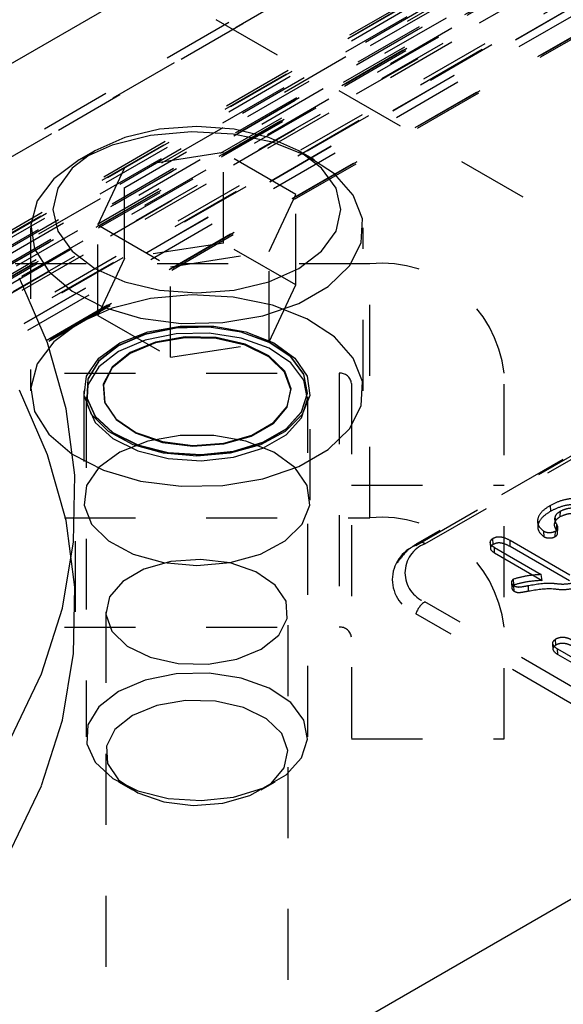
# Model space of a CAD drawing. Header units: inches. Extents: x 1907 to 2452, y -210 to -54.
# Tile 539 of 656: x 2009.503 to 2010.269, y -194.797 to -193.409. Entities that reach past the tile are written whole.
import ezdxf

# ---------------------------------------------------------------- set-up
doc = ezdxf.new("R2010")
doc.units = ezdxf.units.IN
doc.header["$LTSCALE"] = 0.5
doc.header["$MEASUREMENT"] = 0
doc.linetypes.add('HIDDEN', pattern=[0.225, 0.15, -0.075])
doc.layers.add('SID-M-H', color=4, linetype='HIDDEN')
doc.layers.add('SID-M-S', color=105, linetype='Continuous')

msp = doc.modelspace()

# ---------------------------------------------------------------- linework, layer by layer
at = {"layer": 'SID-M-H'}
for p, q in [((2012.98429, -195.25915), (1991.78034, -183.01837)), ((2011.18334, -192.6133), (2008.25719, -194.30253)), ((2011.20302, -192.61525), (2008.27687, -194.30448)), ((2008.24905, -194.31945), (2011.1752, -192.63022)), ((2011.1752, -192.7616), (2008.24081, -194.45559)), ((2010.92049, -192.88104), (2008.58202, -194.231)), ((2008.58793, -194.23159), (2010.92639, -192.88162)), ((2010.91805, -192.88595), (2008.57959, -194.23591)), ((2010.92346, -192.88934), (2008.585, -194.23931)), ((2010.94315, -192.89129), (2008.60468, -194.24126)), ((2008.61206, -194.24552), (2010.95052, -192.89555)), ((2008.57695, -194.2546), (2010.91541, -192.90463)), ((2010.97006, -192.90683), (2008.6316, -194.2568)), ((2008.5923, -194.27258), (2010.93076, -192.92261)), ((2010.93239, -192.91912), (2008.59393, -194.26908)), ((2010.93633, -192.91951), (2008.59787, -194.26947)), ((2008.63994, -194.27075), (2010.9784, -192.92078)), ((2008.62166, -194.28321), (2010.96012, -192.93324)), ((2010.97825, -192.94091), (2008.63979, -194.29087)), ((2010.90954, -192.95226), (2008.57107, -194.30222)), ((2008.57357, -194.29724), (2010.91204, -192.94727)), ((2008.57501, -194.30261), (2010.91347, -192.95265)), ((2008.57663, -194.29934), (2010.9151, -192.94938)), ((2010.96569, -192.94277), (2008.62722, -194.29274)), ((2011.02078, -192.95134), (2008.68232, -194.30131)), ((2011.02484, -192.94316), (2008.68637, -194.29313)), ((2008.69622, -194.2941), (2011.03468, -192.94413)), ((2010.93013, -192.96415), (2008.59167, -194.31411)), ((2010.98136, -192.98763), (2008.64289, -194.33759)), ((2008.64317, -194.33742), (2010.98163, -192.98745)), ((2008.64845, -194.3469), (2010.98692, -192.99693)), ((2008.67964, -194.3588), (2011.0181, -193.00884)), ((2011.01254, -193.01172), (2008.67408, -194.36169)), ((2008.67801, -194.36208), (2011.01648, -193.01211)), ((2009.70017, -193.56363), (2009.65118, -193.57535)), ((2009.75274, -193.55964), (2009.70017, -193.56363)), ((2009.80532, -193.56363), (2009.75274, -193.55964)), ((2009.85431, -193.57535), (2009.80532, -193.56363)), ((2009.65118, -193.57535), (2009.60911, -193.59398)), ((2009.68736, -193.57248), (2009.63344, -193.58595)), ((2009.74538, -193.56718), (2009.68736, -193.57248)), ((2009.80387, -193.57037), (2009.74538, -193.56718)), ((2009.85915, -193.58186), (2009.80387, -193.57037)), ((2009.89638, -193.59398), (2009.85431, -193.57535)), ((2009.63344, -193.58595), (2009.58702, -193.60674)), ((2009.90774, -193.60092), (2009.85915, -193.58186)), ((2009.58702, -193.60674), (2009.55101, -193.63354)), ((2009.60911, -193.59398), (2009.57683, -193.61827)), ((2009.60909, -193.59399), (2009.58699, -193.60676)), ((2009.7901, -193.59641), (2009.65068, -193.61798)), ((2009.89216, -193.65533), (2009.7901, -193.59641)), ((2009.7901, -193.724), (2009.7901, -193.59641)), ((2009.92866, -193.61827), (2009.89638, -193.59398)), ((2009.9185, -193.60676), (2009.8964, -193.59399)), ((2009.94659, -193.62636), (2009.90774, -193.60092)), ((2009.57683, -193.61827), (2009.55654, -193.64655)), ((2009.65068, -193.61798), (2009.61333, -193.69846)), ((2009.65068, -193.74556), (2009.65068, -193.61798)), ((2009.94895, -193.64655), (2009.92866, -193.61827)), ((2009.55101, -193.63354), (2009.52768, -193.66467)), ((2009.97326, -193.65658), (2009.94659, -193.62636)), ((2009.55654, -193.64655), (2009.54962, -193.6769)), ((2009.95587, -193.6769), (2009.94895, -193.64655)), ((2009.85481, -193.73582), (2009.89216, -193.65533)), ((2009.89216, -193.78292), (2009.89216, -193.65533)), ((2009.98608, -193.68968), (2009.97326, -193.65658)), ((2009.52768, -193.66467), (2009.51849, -193.69816)), ((2009.54962, -193.6769), (2009.55654, -193.70725)), ((2009.94895, -193.70725), (2009.95587, -193.6769)), ((2009.98423, -193.72358), (2009.98608, -193.68968)), ((2009.51837, -193.70241), (2009.51837, -193.93207)), ((2009.51849, -193.69816), (2009.52401, -193.73193)), ((2009.61333, -193.69846), (2009.71539, -193.75738)), ((2009.61333, -193.82605), (2009.61333, -193.69846)), ((2009.98712, -193.93207), (2009.98712, -193.70241)), ((2009.55654, -193.70725), (2009.57683, -193.73553)), ((2009.92866, -193.73553), (2009.94895, -193.70725)), ((2009.52401, -193.73193), (2009.54392, -193.76384)), ((2009.7901, -193.724), (2009.65068, -193.74556)), ((2009.89216, -193.78292), (2009.7901, -193.724)), ((2009.96784, -193.75615), (2009.98423, -193.72358)), ((2010.06156, -194.15018), (2010.78537, -193.73233)), ((2010.78828, -193.72908), (2010.06447, -194.14692)), ((2010.07432, -194.1479), (2010.79813, -193.73005)), ((2009.57683, -193.73553), (2009.60911, -193.75981)), ((2009.65068, -193.74556), (2009.61333, -193.82605)), ((2009.71539, -193.75738), (2009.85481, -193.73582)), ((2009.85481, -193.8634), (2009.85481, -193.73582)), ((2009.89638, -193.75981), (2009.92866, -193.73553)), ((2009.99674, -193.75311), (2009.36604, -193.75311)), ((2009.60911, -193.75981), (2009.65118, -193.77845)), ((2009.71539, -193.88497), (2009.71539, -193.75738)), ((2009.85431, -193.77845), (2009.89638, -193.75981)), ((2009.93794, -193.78534), (2009.96784, -193.75615)), ((2009.99674, -194.11103), (2009.99674, -193.75311)), ((2009.54236, -193.86473), (2009.5025, -193.77364)), ((2009.54392, -193.76384), (2009.57694, -193.79189)), ((2009.65118, -193.77845), (2009.70017, -193.79016)), ((2009.80532, -193.79016), (2009.85431, -193.77845)), ((2009.85481, -193.8634), (2009.89216, -193.78292)), ((2009.8964, -193.80932), (2009.93794, -193.78534)), ((2009.57694, -193.79189), (2009.62101, -193.81432)), ((2009.74538, -193.79683), (2009.68736, -193.80214)), ((2009.70017, -193.79016), (2009.75274, -193.79416)), ((2009.80387, -193.80002), (2009.74538, -193.79683)), ((2009.75274, -193.79416), (2009.80532, -193.79016)), ((2009.85915, -193.81151), (2009.80387, -193.80002)), ((2009.63344, -193.81561), (2009.58702, -193.83639)), ((2009.62101, -193.81432), (2009.67335, -193.82972)), ((2009.68736, -193.80214), (2009.63344, -193.81561)), ((2009.84583, -193.82659), (2009.8964, -193.80932)), ((2009.90774, -193.83057), (2009.85915, -193.81151)), ((2009.61333, -193.82605), (2009.71539, -193.88497)), ((2009.78941, -193.83605), (2009.84583, -193.82659)), ((2009.58702, -193.83639), (2009.55101, -193.86319)), ((2009.67335, -193.82972), (2009.73069, -193.83712)), ((2009.7237, -193.84344), (2009.67973, -193.85232)), ((2009.68354, -193.84911), (2009.72897, -193.84102)), ((2009.77024, -193.84243), (2009.7237, -193.84344)), ((2009.77024, -193.84275), (2009.7237, -193.84376)), ((2009.72897, -193.84102), (2009.77652, -193.84102)), ((2009.73069, -193.83712), (2009.78941, -193.83605)), ((2009.81523, -193.84939), (2009.77024, -193.84243)), ((2009.81523, -193.84971), (2009.77024, -193.84275)), ((2009.77652, -193.84102), (2009.82195, -193.84911)), ((2009.94659, -193.85602), (2009.90774, -193.83057)), ((2009.67973, -193.85232), (2009.64226, -193.86828)), ((2009.67973, -193.85264), (2009.64226, -193.86861)), ((2009.64426, -193.86457), (2009.68354, -193.84911)), ((2009.7237, -193.84376), (2009.67973, -193.85264)), ((2009.7237, -193.85201), (2009.67973, -193.86089)), ((2009.7363, -193.85622), (2009.69435, -193.86343)), ((2009.77024, -193.851), (2009.7237, -193.85201)), ((2009.78003, -193.85726), (2009.7363, -193.85622)), ((2009.81523, -193.85796), (2009.77024, -193.851)), ((2009.82081, -193.86645), (2009.78003, -193.85726)), ((2009.85466, -193.8637), (2009.81523, -193.84939)), ((2009.85466, -193.86402), (2009.81523, -193.84971)), ((2009.82195, -193.84911), (2009.86123, -193.86457)), ((2009.97326, -193.88623), (2009.94659, -193.85602)), ((2009.55101, -193.86319), (2009.52768, -193.89432)), ((2009.56851, -193.95747), (2009.54236, -193.86473)), ((2009.64226, -193.86828), (2009.6146, -193.88992)), ((2009.64226, -193.86861), (2009.6146, -193.89024)), ((2009.61461, -193.88603), (2009.64426, -193.86457)), ((2009.67973, -193.86089), (2009.64226, -193.87685)), ((2009.69435, -193.86343), (2009.65872, -193.87811)), ((2009.69447, -193.86481), (2009.65891, -193.87947)), ((2009.73633, -193.85762), (2009.69447, -193.86481)), ((2009.71539, -193.88497), (2009.85481, -193.8634)), ((2009.77998, -193.85866), (2009.73633, -193.85762)), ((2009.82067, -193.86783), (2009.77998, -193.85866)), ((2009.85466, -193.87227), (2009.81523, -193.85796)), ((2009.854, -193.88413), (2009.82067, -193.86783)), ((2009.85421, -193.88278), (2009.82081, -193.86645)), ((2009.88505, -193.88408), (2009.85466, -193.8637)), ((2009.88505, -193.8844), (2009.85466, -193.86402)), ((2009.86123, -193.86457), (2009.89088, -193.88603)), ((2009.64226, -193.87685), (2009.6146, -193.89849)), ((2009.65872, -193.87811), (2009.63329, -193.89868)), ((2009.65891, -193.87947), (2009.63353, -193.89999)), ((2009.87636, -193.90579), (2009.854, -193.88413)), ((2009.87661, -193.90449), (2009.85421, -193.88278)), ((2009.88505, -193.89265), (2009.85466, -193.87227)), ((2009.90367, -193.90872), (2009.88505, -193.88408)), ((2009.90367, -193.90904), (2009.88505, -193.8844)), ((2009.52768, -193.89432), (2009.51849, -193.92782)), ((2009.59724, -193.91158), (2009.61461, -193.88603)), ((2009.6146, -193.88992), (2009.59922, -193.9153)), ((2009.6146, -193.89024), (2009.59922, -193.91562)), ((2009.6146, -193.89849), (2009.59922, -193.92387)), ((2009.63329, -193.89868), (2009.6208, -193.92289)), ((2009.90367, -193.91729), (2009.88505, -193.89265)), ((2009.89088, -193.88603), (2009.90825, -193.91158)), ((2009.98608, -193.91933), (2009.97326, -193.88623)), ((2009.36604, -193.90743), (2009.95324, -193.90743)), ((2009.59369, -193.93895), (2009.59724, -193.91158)), ((2009.63353, -193.89999), (2009.62107, -193.92416)), ((2009.88533, -193.93047), (2009.87636, -193.90579)), ((2009.8856, -193.92922), (2009.87661, -193.90449)), ((2009.90889, -193.93544), (2009.90367, -193.90872)), ((2009.90889, -193.93576), (2009.90367, -193.90904)), ((2009.90825, -193.91158), (2009.9118, -193.93895)), ((2009.95324, -193.90743), (2009.95324, -194.26535)), ((2010.18574, -194.42294), (2010.18574, -193.90743)), ((2009.59922, -193.9153), (2009.59748, -193.94217)), ((2009.59922, -193.91562), (2009.59748, -193.94249)), ((2009.59922, -193.92387), (2009.59748, -193.95073)), ((2009.6208, -193.92289), (2009.62261, -193.94814)), ((2009.62107, -193.92416), (2009.62287, -193.94936)), ((2009.90889, -193.94401), (2009.90367, -193.91729)), ((2009.97074, -193.92172), (2009.97074, -194.42294)), ((2009.98423, -193.95323), (2009.98608, -193.91933)), ((2009.54236, -194.02232), (2009.5025, -193.93123)), ((2009.51849, -193.92782), (2009.52401, -193.96158)), ((2009.59324, -193.93207), (2009.59324, -194.08639)), ((2009.60427, -193.96571), (2009.59369, -193.93895)), ((2009.59649, -193.93207), (2009.59649, -193.93239)), ((2009.87992, -193.95549), (2009.88533, -193.93047)), ((2009.88018, -193.95429), (2009.8856, -193.92922)), ((2009.90023, -193.96186), (2009.90889, -193.93544)), ((2009.90023, -193.96218), (2009.90889, -193.93576)), ((2009.9118, -193.93895), (2009.90122, -193.96571)), ((2009.90899, -193.93239), (2009.90899, -193.93207)), ((2009.91224, -194.08639), (2009.91224, -193.93207)), ((2009.59649, -193.94063), (2009.59649, -194.41975)), ((2009.59748, -193.94217), (2009.60953, -193.96814)), ((2009.59748, -193.94249), (2009.60953, -193.96846)), ((2009.59748, -193.95073), (2009.60953, -193.97671)), ((2009.62261, -193.94814), (2009.63852, -193.97168)), ((2009.62287, -193.94936), (2009.63875, -193.97285)), ((2009.86096, -193.97699), (2009.88018, -193.95429)), ((2009.90023, -193.97043), (2009.90889, -193.94401)), ((2009.90899, -194.41975), (2009.90899, -193.94063)), ((2009.96784, -193.9858), (2009.98423, -193.95323)), ((2009.52401, -193.96158), (2009.54392, -193.99349)), ((2009.58076, -194.05115), (2009.56851, -193.95747)), ((2009.62804, -193.98948), (2009.60427, -193.96571)), ((2009.60953, -193.96814), (2009.63431, -193.9909)), ((2009.86074, -193.97815), (2009.87992, -193.95549)), ((2009.90122, -193.96571), (2009.87745, -193.98948)), ((2009.87846, -193.98563), (2009.90023, -193.96186)), ((2009.87846, -193.98595), (2009.90023, -193.96218)), ((2009.60953, -193.96846), (2009.63431, -193.99122)), ((2009.60953, -193.97671), (2009.63431, -193.99947)), ((2009.63852, -193.97168), (2009.66681, -193.99096)), ((2009.63875, -193.97285), (2009.66698, -193.99209)), ((2009.82985, -193.99598), (2009.86074, -193.97815)), ((2009.83001, -193.99486), (2009.86096, -193.97699)), ((2009.87846, -193.9942), (2009.90023, -193.97043)), ((2009.54392, -193.99349), (2009.57694, -194.02154)), ((2009.6629, -194.00814), (2009.62804, -193.98948)), ((2009.63431, -193.9909), (2009.66961, -194.00844)), ((2009.63431, -193.99122), (2009.66961, -194.00876)), ((2009.66681, -193.99096), (2009.70441, -194.0039)), ((2009.66698, -193.99209), (2009.70451, -194.005)), ((2009.72897, -193.99534), (2009.68354, -194.00343)), ((2009.77652, -193.99534), (2009.72897, -193.99534)), ((2009.82195, -194.00343), (2009.77652, -193.99534)), ((2009.79061, -194.00705), (2009.82985, -193.99598)), ((2009.79068, -194.00596), (2009.83001, -193.99486)), ((2009.87745, -193.98948), (2009.84259, -194.00814)), ((2009.84553, -194.00464), (2009.87846, -193.98563)), ((2009.84553, -194.00496), (2009.87846, -193.98595)), ((2009.84553, -194.01321), (2009.87846, -193.9942)), ((2009.93794, -194.01499), (2009.96784, -193.9858)), ((2009.63431, -193.99947), (2009.66961, -194.01701)), ((2009.68354, -194.00343), (2009.64426, -194.0189)), ((2009.70573, -194.02005), (2009.6629, -194.00814)), ((2009.66961, -194.00844), (2009.7123, -194.01919)), ((2009.66961, -194.00876), (2009.7123, -194.01952)), ((2009.70441, -194.0039), (2009.74725, -194.00908)), ((2009.70451, -194.005), (2009.74726, -194.01017)), ((2009.74725, -194.00908), (2009.79068, -194.00596)), ((2009.74726, -194.01017), (2009.79061, -194.00705)), ((2009.84259, -194.00814), (2009.79976, -194.02005)), ((2009.80435, -194.01721), (2009.84553, -194.00464)), ((2009.80435, -194.01753), (2009.84553, -194.00496)), ((2009.86123, -194.0189), (2009.82195, -194.00343)), ((2009.56851, -194.11506), (2009.54236, -194.02232)), ((2009.57694, -194.02154), (2009.62101, -194.04397)), ((2009.64426, -194.0189), (2009.61461, -194.04035)), ((2009.66961, -194.01701), (2009.7123, -194.02776)), ((2009.75274, -194.02414), (2009.70573, -194.02005)), ((2009.7123, -194.01919), (2009.75859, -194.0222)), ((2009.7123, -194.01952), (2009.75859, -194.02253)), ((2009.79976, -194.02005), (2009.75274, -194.02414)), ((2009.75859, -194.0222), (2009.80435, -194.01721)), ((2009.75859, -194.02253), (2009.80435, -194.01753)), ((2009.80435, -194.02577), (2009.84553, -194.01321)), ((2009.89088, -194.04035), (2009.86123, -194.0189)), ((2009.8964, -194.03898), (2009.93794, -194.01499)), ((2009.7123, -194.02776), (2009.75859, -194.03077)), ((2009.75859, -194.03077), (2009.80435, -194.02577)), ((2009.57901, -194.1451), (2009.58076, -194.05115)), ((2009.61461, -194.04035), (2009.59724, -194.0659)), ((2009.62101, -194.04397), (2009.67335, -194.05937)), ((2009.84583, -194.05624), (2009.8964, -194.03898)), ((2009.90825, -194.0659), (2009.89088, -194.04035)), ((2009.67335, -194.05937), (2009.73069, -194.06677)), ((2009.78941, -194.0657), (2009.84583, -194.05624)), ((2009.97074, -194.06503), (2010.18574, -194.06503)), ((2009.59724, -194.0659), (2009.59369, -194.09327)), ((2009.73069, -194.06677), (2009.78941, -194.0657)), ((2009.9118, -194.09327), (2009.90825, -194.0659)), ((2009.58174, -194.24398), (2009.58174, -194.08639)), ((2009.59369, -194.09327), (2009.60427, -194.12003)), ((2009.90122, -194.12003), (2009.9118, -194.09327)), ((2010.25164, -194.10194), (2010.25128, -194.09369)), ((2010.26511, -194.10939), (2010.26548, -194.10156)), ((2009.36604, -194.11103), (2009.99674, -194.11103)), ((2009.58076, -194.20875), (2009.56851, -194.11506)), ((2009.60427, -194.12003), (2009.62804, -194.1438)), ((2009.87745, -194.1438), (2009.90122, -194.12003)), ((2010.25765, -194.11149), (2010.25714, -194.11951)), ((2010.25969, -194.12866), (2010.26017, -194.12052)), ((2010.24214, -194.13799), (2010.24177, -194.13016)), ((2010.25774, -194.13775), (2010.2581, -194.12992)), ((2010.26127, -194.13322), (2010.26179, -194.1252)), ((2009.56327, -194.23862), (2009.57901, -194.1451)), ((2009.62804, -194.1438), (2009.6629, -194.16247)), ((2009.84259, -194.16247), (2009.87745, -194.1438)), ((2010.166, -194.14609), (2010.16651, -194.15412)), ((2010.17043, -194.14882), (2010.17006, -194.14057)), ((2010.19426, -194.15167), (2010.19462, -194.14342)), ((2010.27855, -194.19187), (2010.19462, -194.14342)), ((2009.6629, -194.16247), (2009.70573, -194.17438)), ((2009.79976, -194.17438), (2009.84259, -194.16247)), ((2010.17254, -194.16079), (2010.17217, -194.15296)), ((2010.17217, -194.15296), (2010.23833, -194.19116)), ((2010.17254, -194.16079), (2010.23942, -194.1994)), ((2010.27818, -194.20011), (2010.19426, -194.15167)), ((2009.71608, -194.17289), (2009.67808, -194.18361)), ((2009.70573, -194.17438), (2009.75274, -194.17847)), ((2009.75806, -194.16987), (2009.71608, -194.17289)), ((2009.75274, -194.17847), (2009.79976, -194.17438)), ((2009.79946, -194.17488), (2009.75806, -194.16987)), ((2009.83579, -194.18738), (2009.79946, -194.17488)), ((2009.67808, -194.18361), (2009.64817, -194.20088)), ((2009.86313, -194.20601), (2009.83579, -194.18738)), ((2009.64817, -194.20088), (2009.62959, -194.22282)), ((2010.1963, -194.20239), (2010.19682, -194.21042)), ((2010.19968, -194.20586), (2010.19932, -194.19761)), ((2010.23942, -194.1994), (2010.23833, -194.19116)), ((2009.57901, -194.3027), (2009.58076, -194.20875)), ((2009.87851, -194.22876), (2009.86313, -194.20601)), ((2010.19999, -194.2147), (2010.19962, -194.20688)), ((2010.22022, -194.21432), (2010.22039, -194.20656)), ((2009.62959, -194.22282), (2009.62435, -194.24705)), ((2009.88026, -194.25316), (2009.87851, -194.22876)), ((2010.29703, -194.35816), (2010.07432, -194.22959)), ((2009.53367, -194.33101), (2009.56327, -194.23862)), ((2009.62424, -194.24398), (2009.62424, -194.96254)), ((2009.88124, -194.96254), (2009.88124, -194.24398)), ((2009.62435, -194.24705), (2009.63304, -194.27095)), ((2009.86819, -194.27657), (2009.88026, -194.25316)), ((2010.28427, -194.37517), (2010.06156, -194.2466)), ((2009.36604, -194.26535), (2009.95324, -194.26535)), ((2009.63304, -194.27095), (2009.65469, -194.29193)), ((2009.84361, -194.29644), (2009.86819, -194.27657)), ((2010.25878, -194.29067), (2010.25841, -194.28242)), ((2009.65469, -194.29193), (2009.68697, -194.30771)), ((2009.80918, -194.31063), (2009.84361, -194.29644)), ((2010.25421, -194.28865), (2010.25472, -194.29666)), ((2010.26174, -194.30389), (2010.26137, -194.29606)), ((2010.26137, -194.29606), (2010.34621, -194.34504)), ((2009.56327, -194.39621), (2009.57901, -194.3027)), ((2009.68697, -194.30771), (2009.72637, -194.31659)), ((2009.76864, -194.3176), (2009.80918, -194.31063)), ((2010.26174, -194.30389), (2010.34657, -194.35286)), ((2009.72637, -194.31659), (2009.76864, -194.3176)), ((2009.49042, -194.42159), (2009.53367, -194.33101)), ((2009.67973, -194.34), (2009.64226, -194.35596)), ((2009.7237, -194.33112), (2009.67973, -194.34)), ((2009.77024, -194.33011), (2009.7237, -194.33112)), ((2009.81523, -194.33707), (2009.77024, -194.33011)), ((2009.85466, -194.35138), (2009.81523, -194.33707)), ((2009.64226, -194.35596), (2009.6146, -194.3776)), ((2009.88505, -194.37176), (2009.85466, -194.35138)), ((2009.73685, -194.36879), (2009.69631, -194.37576)), ((2009.77912, -194.3698), (2009.73685, -194.36879)), ((2009.81852, -194.37868), (2009.77912, -194.3698)), ((2009.6146, -194.3776), (2009.59922, -194.40298)), ((2009.69631, -194.37576), (2009.66188, -194.38995)), ((2009.8508, -194.39446), (2009.81852, -194.37868)), ((2009.90367, -194.3964), (2009.88505, -194.37176)), ((2009.53367, -194.4886), (2009.56327, -194.39621)), ((2009.66188, -194.38995), (2009.6373, -194.40982)), ((2009.87245, -194.41544), (2009.8508, -194.39446)), ((2009.90889, -194.42312), (2009.90367, -194.3964)), ((2009.59922, -194.40298), (2009.59748, -194.42984)), ((2009.6373, -194.40982), (2009.62523, -194.43323)), ((2009.88114, -194.43934), (2009.87245, -194.41544)), ((2009.90023, -194.44954), (2009.90889, -194.42312)), ((2009.97074, -194.42294), (2010.18574, -194.42294)), ((2009.59748, -194.42984), (2009.60953, -194.45582)), ((2009.62523, -194.43323), (2009.62698, -194.45763)), ((2009.8759, -194.46357), (2009.88114, -194.43934)), ((2009.87846, -194.47331), (2009.90023, -194.44954)), ((2009.60953, -194.45582), (2009.63431, -194.47858)), ((2009.62698, -194.45763), (2009.64236, -194.48038)), ((2009.85732, -194.48551), (2009.8759, -194.46357)), ((2009.63431, -194.47858), (2009.66961, -194.49612)), ((2009.64236, -194.48038), (2009.6697, -194.49901)), ((2009.84553, -194.49232), (2009.87846, -194.47331)), ((2009.49042, -194.57918), (2009.53367, -194.4886)), ((2009.64224, -194.48352), (2009.66187, -194.49485)), ((2009.80435, -194.50488), (2009.84553, -194.49232)), ((2009.82741, -194.50278), (2009.85732, -194.48551)), ((2009.84362, -194.49485), (2009.86325, -194.48352)), ((2009.66961, -194.49612), (2009.7123, -194.50687)), ((2009.6697, -194.49901), (2009.70603, -194.51151)), ((2009.7123, -194.50687), (2009.75859, -194.50988)), ((2009.75859, -194.50988), (2009.80435, -194.50488)), ((2009.78941, -194.5135), (2009.82741, -194.50278)), ((2009.70603, -194.51151), (2009.74743, -194.51652)), ((2009.74743, -194.51652), (2009.78941, -194.5135))]:
    msp.add_line(p, q, dxfattribs=at)
for centre, radius, start, end in [((2010.01249, -193.92672), 0.17432, 6.35134, 95.18258), ((2009.9547, -193.92351), 0.01614, 6.35134, 95.18258), ((2010.01249, -194.28464), 0.17432, 6.35134, 95.18258), ((2010.08982, -194.18875), 0.04369, 110.78342, 249.21658), ((2010.06888, -194.1543), 0.0084, 49.63948, 150.62217), ((2010.07986, -194.19839), 0.05157, 110.78342, 249.21658), ((2010.09092, -194.25534), 0.03064, 122.82508, 163.432), ((2009.9547, -194.28143), 0.01614, 6.35134, 95.18258)]:
    msp.add_arc(centre, radius, start, end, dxfattribs=at)
for points, knots in [([(2010.32857, -194.09379), (2010.32224, -194.0908), (2010.30959, -194.08485), (2010.28625, -194.08305), (2010.26582, -194.08646), (2010.25613, -194.09128), (2010.25128, -194.09369)], [0, 0, 0, 0, 0.2800754, 0.5592045, 0.7794042, 1, 1, 1, 1]), ([(2010.32821, -194.10204), (2010.32193, -194.09908), (2010.3094, -194.09317), (2010.28628, -194.09139), (2010.26605, -194.09477), (2010.25645, -194.09954), (2010.25164, -194.10194)], [0, 0, 0, 0, 0.2803804, 0.559182, 0.7791182, 1, 1, 1, 1]), ([(2010.25128, -194.09369), (2010.24682, -194.09653), (2010.23793, -194.1022), (2010.2324, -194.11255), (2010.23315, -194.12261), (2010.2389, -194.12765), (2010.24177, -194.13016)], [0, 0, 0, 0, 0.2808691, 0.560679, 0.780594, 1, 1, 1, 1]), ([(2010.25164, -194.10194), (2010.24722, -194.10475), (2010.2384, -194.11037), (2010.23293, -194.12062), (2010.23365, -194.13054), (2010.23931, -194.13551), (2010.24214, -194.13799)], [0, 0, 0, 0, 0.2820451, 0.5619711, 0.7813879, 1, 1, 1, 1]), ([(2010.26017, -194.12052), (2010.25919, -194.1187), (2010.25723, -194.11506), (2010.2576, -194.10968), (2010.26042, -194.10498), (2010.26379, -194.1027), (2010.26548, -194.10156)], [0, 0, 0, 0, 0.2801651, 0.5600077, 0.780024, 1, 1, 1, 1]), ([(2010.26511, -194.10939), (2010.26869, -194.10782), (2010.27586, -194.10467), (2010.29277, -194.10496), (2010.30178, -194.10909), (2010.30727, -194.11161)], [0, 0, 0, 0, 0.2807749, 0.5620534, 1, 1, 1, 1]), ([(2010.26548, -194.10156), (2010.26899, -194.10002), (2010.27601, -194.09694), (2010.29262, -194.09723), (2010.30149, -194.1013), (2010.30691, -194.10378)], [0, 0, 0, 0, 0.2799612, 0.5602456, 1, 1, 1, 1]), ([(2010.23307, -194.11459), (2010.23316, -194.11585), (2010.23335, -194.11837), (2010.23355, -194.1209), (2010.23365, -194.12216)], [0, 0, 0, 0, 0.5000088, 1, 1, 1, 1]), ([(2010.25969, -194.12866), (2010.2587, -194.12681), (2010.25671, -194.12312), (2010.25709, -194.11765), (2010.25996, -194.11287), (2010.2634, -194.11055), (2010.26511, -194.10939)], [0, 0, 0, 0, 0.2790668, 0.5590096, 0.7797819, 1, 1, 1, 1]), ([(2010.2581, -194.12992), (2010.25916, -194.12919), (2010.26126, -194.12772), (2010.26228, -194.12426), (2010.26097, -194.12194), (2010.26017, -194.12052)], [0, 0, 0, 0, 0.2800173, 0.5601385, 1, 1, 1, 1]), ([(2010.24177, -194.13016), (2010.24315, -194.13073), (2010.24593, -194.13188), (2010.25077, -194.13202), (2010.25507, -194.13144), (2010.25709, -194.13043), (2010.2581, -194.12992)], [0, 0, 0, 0, 0.2789683, 0.5592903, 0.7795134, 1, 1, 1, 1]), ([(2010.25774, -194.13775), (2010.25875, -194.13704), (2010.26077, -194.13563), (2010.26174, -194.13229), (2010.26047, -194.13004), (2010.25969, -194.12866)], [0, 0, 0, 0, 0.2785691, 0.5565302, 1, 1, 1, 1]), ([(2010.06447, -194.14692), (2010.05938, -194.15009), (2010.04715, -194.15772), (2010.03959, -194.16842), (2010.03517, -194.17466)], [0, 0, 0, 0, 0.4159993, 1, 1, 1, 1]), ([(2010.17006, -194.14057), (2010.16863, -194.14161), (2010.16576, -194.1437), (2010.1659, -194.14876), (2010.16979, -194.15137), (2010.17217, -194.15296)], [0, 0, 0, 0, 0.2803614, 0.5599189, 1, 1, 1, 1]), ([(2010.19462, -194.14342), (2010.19106, -194.14153), (2010.18659, -194.13915), (2010.17964, -194.13824), (2010.1748, -194.13838), (2010.17196, -194.1397), (2010.17006, -194.14057)], [0, 0, 0, 0, 0.49946826, 0.62555224, 0.75074713, 1, 1, 1, 1]), ([(2010.19426, -194.15167), (2010.19076, -194.1498), (2010.1864, -194.14748), (2010.17963, -194.14658), (2010.17498, -194.14671), (2010.17225, -194.14797), (2010.17043, -194.14882)], [0, 0, 0, 0, 0.5052384, 0.6300376, 0.7528509, 1, 1, 1, 1]), ([(2010.24214, -194.13799), (2010.24345, -194.13853), (2010.24611, -194.13962), (2010.25073, -194.13976), (2010.25484, -194.1392), (2010.25677, -194.13823), (2010.25774, -194.13775)], [0, 0, 0, 0, 0.2780062, 0.5595336, 0.77838, 1, 1, 1, 1]), ([(2010.17043, -194.14882), (2010.16904, -194.14983), (2010.16628, -194.15183), (2010.16643, -194.15672), (2010.17022, -194.15924), (2010.17254, -194.16079)], [0, 0, 0, 0, 0.2796525, 0.5562328, 1, 1, 1, 1]), ([(2010.19932, -194.19761), (2010.19832, -194.19838), (2010.19632, -194.19994), (2010.19612, -194.2027), (2010.19713, -194.20512), (2010.19879, -194.20629), (2010.19962, -194.20688)], [0, 0, 0, 0, 0.2790057, 0.5591807, 0.7797083, 1, 1, 1, 1]), ([(2010.23833, -194.19116), (2010.23068, -194.19171), (2010.21707, -194.19271), (2010.20472, -194.19612), (2010.19932, -194.19761)], [0, 0, 0, 0, 0.56211647, 1, 1, 1, 1]), ([(2010.23942, -194.1994), (2010.2316, -194.19996), (2010.21776, -194.20095), (2010.20516, -194.20437), (2010.19968, -194.20586)], [0, 0, 0, 0, 0.564758, 1, 1, 1, 1]), ([(2010.22039, -194.20656), (2010.2319, -194.2046), (2010.24796, -194.20186), (2010.26843, -194.20531), (2010.27721, -194.2039), (2010.28146, -194.20322)], [0, 0, 0, 0, 0.5658165, 0.7897896, 1, 1, 1, 1]), ([(2010.19968, -194.20586), (2010.19873, -194.2066), (2010.19682, -194.20808), (2010.19664, -194.21071), (2010.19761, -194.21302), (2010.19919, -194.21414), (2010.19999, -194.2147)], [0, 0, 0, 0, 0.2778287, 0.5587448, 0.7791788, 1, 1, 1, 1]), ([(2010.19962, -194.20688), (2010.20131, -194.20765), (2010.20471, -194.20921), (2010.21242, -194.20814), (2010.21736, -194.20716), (2010.22039, -194.20656)], [0, 0, 0, 0, 0.2779716, 0.5575629, 1, 1, 1, 1]), ([(2010.19999, -194.2147), (2010.2016, -194.21544), (2010.20485, -194.21694), (2010.21236, -194.21586), (2010.21721, -194.21491), (2010.22022, -194.21432)], [0, 0, 0, 0, 0.2721658, 0.5482089, 1, 1, 1, 1]), ([(2010.22022, -194.21432), (2010.2318, -194.21234), (2010.24794, -194.20959), (2010.26832, -194.21303), (2010.27698, -194.21169), (2010.28109, -194.21105)], [0, 0, 0, 0, 0.5709798, 0.7963058, 1, 1, 1, 1]), ([(2010.25841, -194.28242), (2010.25684, -194.28359), (2010.2537, -194.28592), (2010.25436, -194.2915), (2010.25871, -194.29433), (2010.26137, -194.29606)], [0, 0, 0, 0, 0.2799887, 0.5593428, 1, 1, 1, 1]), ([(2010.28205, -194.28389), (2010.28019, -194.28291), (2010.27649, -194.28094), (2010.26963, -194.27961), (2010.263, -194.28022), (2010.25994, -194.28169), (2010.25841, -194.28242)], [0, 0, 0, 0, 0.2808678, 0.5599553, 0.7799371, 1, 1, 1, 1]), ([(2010.25878, -194.29067), (2010.25771, -194.29139), (2010.25559, -194.29282), (2010.25438, -194.29561), (2010.2554, -194.29975), (2010.25912, -194.30217), (2010.26174, -194.30389)], [0, 0, 0, 0, 0.1872675, 0.371768, 0.5570253, 1, 1, 1, 1]), ([(2010.28169, -194.29214), (2010.27987, -194.29117), (2010.27626, -194.28926), (2010.26962, -194.28795), (2010.26321, -194.28854), (2010.26026, -194.28996), (2010.25878, -194.29067)], [0, 0, 0, 0, 0.2844319, 0.562362, 0.7804352, 1, 1, 1, 1])]:
    msp.add_open_spline(points, degree=3, knots=knots, dxfattribs=at)
at = {"layer": 'SID-M-S'}
for p, q in [((2002.03339, -197.77618), (2015.11487, -190.22441)), ((2002.03339, -199.40926), (2015.11487, -191.85749))]:
    msp.add_line(p, q, dxfattribs=at)

doc.saveas('drawing.dxf')
